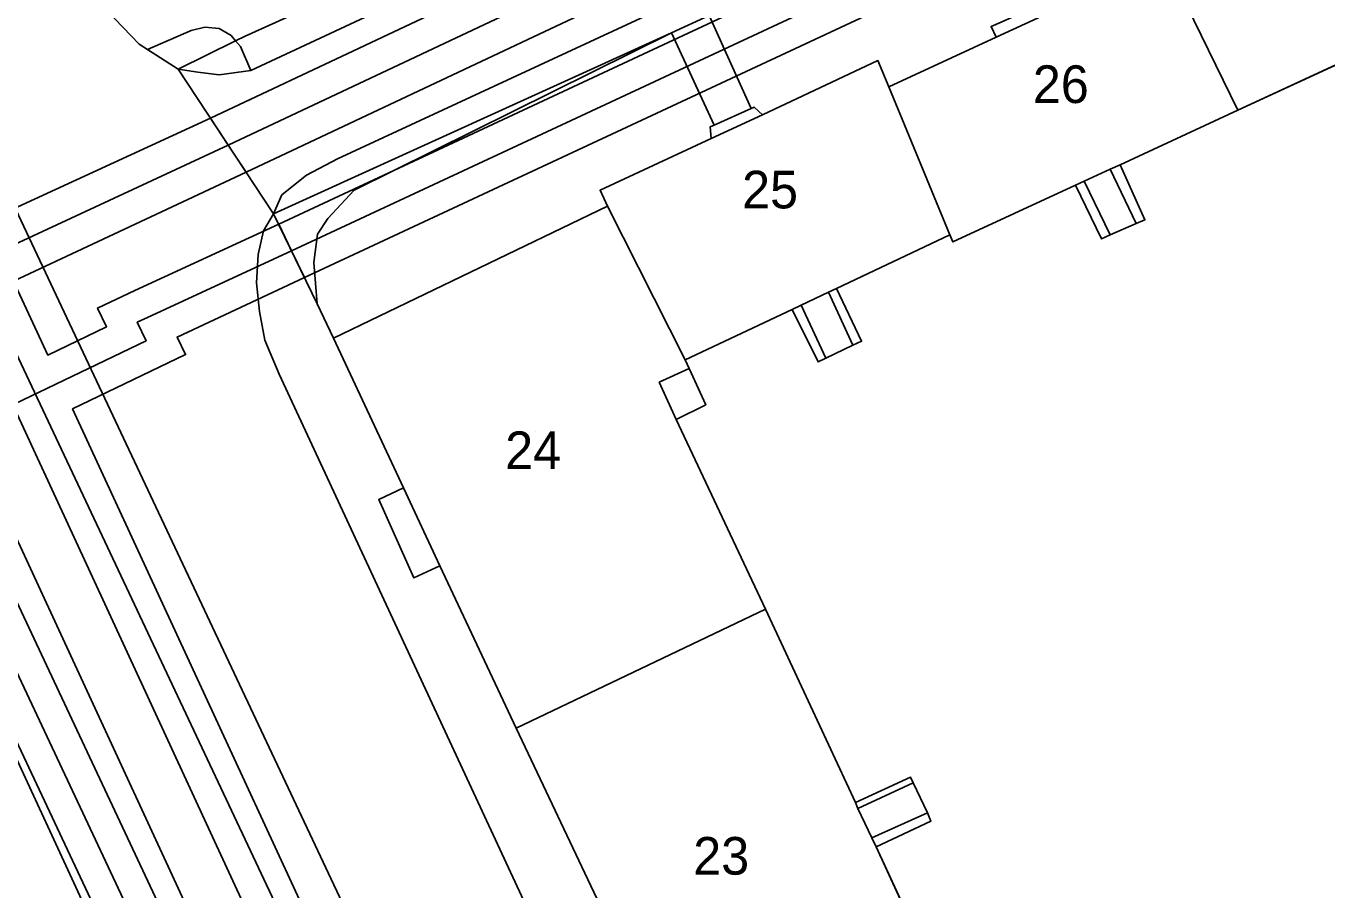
# Model space of a CAD drawing. Extents: x -264070 to -262271, y -1238894 to -1238141.
# Drawn here: x -263572.7 to -263503.5, y -1238761.9 to -1238716 of the extents above; entities that cross this region are included whole.
import ezdxf

# ---------------------------------------------------------------- set-up
doc = ezdxf.new("R2010")
doc.units = 0
for name, color, linetype in [('body_kn', 7, 'Continuous'), ('kladpar_druhypozemkov', 7, 'Continuous'), ('kladpar_hranice', 7, 'Continuous'), ('kladpar_parcelnecisla', 7, 'Continuous'), ('kladpar_plochy', 7, 'Continuous'), ('linie', 7, 'Continuous'), ('tarchy_linie', 7, 'Continuous'), ('zappar_hrandruhpozemk', 7, 'Continuous')]:
    doc.layers.add(name, color=color, linetype=linetype)

msp = doc.modelspace()

# ---------------------------------------------------------------- linework, layer by layer
at = {"layer": 'body_kn'}
for p, q in [((-263563.91, -1238716.26), (-263563.91, -1238716.26)), ((-263563.18, -1238716.09), (-263563.18, -1238716.09)), ((-263562.43, -1238716.17), (-263562.43, -1238716.17)), ((-263521.39, -1238716.06), (-263521.39, -1238716.06)), ((-263561.79, -1238716.54), (-263561.79, -1238716.54)), ((-263561.55, -1238716.82), (-263561.55, -1238716.82)), ((-263561.55, -1238716.82), (-263561.55, -1238716.82)), ((-263561.04, -1238716.56), (-263561.04, -1238716.56)), ((-263538.39, -1238716.39), (-263538.39, -1238716.39)), ((-263538.39, -1238716.39), (-263538.39, -1238716.39)), ((-263521.12, -1238716.63), (-263521.12, -1238716.63)), ((-263521.12, -1238716.63), (-263521.12, -1238716.63)), ((-263566.68, -1238716.99), (-263566.68, -1238716.99)), ((-263566.23, -1238717.28), (-263566.23, -1238717.28)), ((-263561.29, -1238717.12), (-263561.29, -1238717.12)), ((-263564.6, -1238718.33), (-263564.6, -1238718.33)), ((-263527.41, -1238717.87), (-263527.41, -1238717.87)), ((-263563.56, -1238718.48), (-263563.56, -1238718.48)), ((-263562.42, -1238718.63), (-263562.42, -1238718.63)), ((-263560.74, -1238718.4), (-263560.74, -1238718.4)), ((-263560.74, -1238718.4), (-263560.74, -1238718.4)), ((-263526.83, -1238719.26), (-263526.83, -1238719.26)), ((-263534.15, -1238720.41), (-263534.15, -1238720.41)), ((-263534.15, -1238720.41), (-263534.15, -1238720.41)), ((-263533.98, -1238720.34), (-263533.98, -1238720.34)), ((-263562.89, -1238720.92), (-263562.89, -1238720.92)), ((-263562.89, -1238720.92), (-263562.89, -1238720.92)), ((-263533.55, -1238720.74), (-263533.55, -1238720.74)), ((-263508.28, -1238720.5), (-263508.28, -1238720.5)), ((-263536.32, -1238721.38), (-263536.32, -1238721.38)), ((-263536.11, -1238721.29), (-263536.11, -1238721.29)), ((-263536.11, -1238721.29), (-263536.11, -1238721.29)), ((-263561.94, -1238722.36), (-263561.94, -1238722.36)), ((-263536.27, -1238722.01), (-263536.27, -1238722.01)), ((-263536.27, -1238722.01), (-263536.27, -1238722.01)), ((-263556.13, -1238723.09), (-263556.13, -1238723.09)), ((-263560.99, -1238723.79), (-263560.99, -1238723.79)), ((-263515.07, -1238723.64), (-263515.07, -1238723.64)), ((-263514.54, -1238723.4), (-263514.54, -1238723.4)), ((-263557.78, -1238723.96), (-263557.78, -1238723.96)), ((-263516.9, -1238724.49), (-263516.9, -1238724.49)), ((-263516.9, -1238724.49), (-263516.9, -1238724.49)), ((-263516.45, -1238724.28), (-263516.45, -1238724.28)), ((-263559.1, -1238725), (-263559.1, -1238725)), ((-263555.24, -1238724.76), (-263555.24, -1238724.76)), ((-263542.18, -1238724.76), (-263542.18, -1238724.76)), ((-263541.78, -1238725.6), (-263541.78, -1238725.6)), ((-263541.78, -1238725.6), (-263541.78, -1238725.6)), ((-263559.53, -1238726), (-263559.53, -1238726)), ((-263559.53, -1238726), (-263559.53, -1238726)), ((-263559.26, -1238726.56), (-263559.26, -1238726.56)), ((-263556.64, -1238726.26), (-263556.64, -1238726.26)), ((-263513.68, -1238726.52), (-263513.68, -1238726.52)), ((-263513.22, -1238726.33), (-263513.22, -1238726.33)), ((-263560.07, -1238726.92), (-263560.07, -1238726.92)), ((-263557.19, -1238727.09), (-263557.19, -1238727.09)), ((-263523.58, -1238727.12), (-263523.58, -1238727.12)), ((-263515.53, -1238727.34), (-263515.53, -1238727.34)), ((-263515.06, -1238727.13), (-263515.06, -1238727.13)), ((-263558.58, -1238727.98), (-263558.58, -1238727.98)), ((-263523.42, -1238727.5), (-263523.42, -1238727.5)), ((-263560.35, -1238728.17), (-263560.35, -1238728.17)), ((-263557.4, -1238728.59), (-263557.4, -1238728.59)), ((-263557.89, -1238729.4), (-263557.89, -1238729.4)), ((-263566.9, -1238730.09), (-263566.9, -1238730.09)), ((-263560.44, -1238729.68), (-263560.44, -1238729.68)), ((-263529.61, -1238729.98), (-263529.61, -1238729.98)), ((-263557.22, -1238730.79), (-263557.22, -1238730.79)), ((-263530.03, -1238730.17), (-263530.03, -1238730.17)), ((-263568.89, -1238731.02), (-263568.89, -1238731.02)), ((-263560.28, -1238731.2), (-263560.28, -1238731.2)), ((-263531.96, -1238731.09), (-263531.96, -1238731.09)), ((-263531.96, -1238731.09), (-263531.96, -1238731.09)), ((-263531.49, -1238730.87), (-263531.49, -1238730.87)), ((-263568.41, -1238732.01), (-263568.41, -1238732.01)), ((-263566.78, -1238731.77), (-263566.78, -1238731.77)), ((-263566.23, -1238731.51), (-263566.23, -1238731.51)), ((-263566.31, -1238732.75), (-263566.31, -1238732.75)), ((-263564.66, -1238732.56), (-263564.66, -1238732.56)), ((-263559.99, -1238732.73), (-263559.99, -1238732.73)), ((-263556.35, -1238732.61), (-263556.35, -1238732.61)), ((-263528.28, -1238732.78), (-263528.28, -1238732.78)), ((-263571.54, -1238733.51), (-263571.54, -1238733.51)), ((-263564.21, -1238733.49), (-263564.21, -1238733.49)), ((-263528.74, -1238732.99), (-263528.74, -1238732.99)), ((-263537.65, -1238733.76), (-263537.65, -1238733.76)), ((-263537.44, -1238734.23), (-263537.44, -1238734.23)), ((-263530.59, -1238733.88), (-263530.59, -1238733.88)), ((-263530.17, -1238733.68), (-263530.17, -1238733.68)), ((-263559.24, -1238734.53), (-263559.24, -1238734.53)), ((-263539.03, -1238734.96), (-263539.03, -1238734.96)), ((-263536.56, -1238736.15), (-263536.56, -1238736.15)), ((-263570.22, -1238736.37), (-263570.22, -1238736.37)), ((-263538.14, -1238736.93), (-263538.14, -1238736.93)), ((-263538.14, -1238736.93), (-263538.14, -1238736.93)), ((-263553.94, -1238741.18), (-263553.94, -1238741.18)), ((-263552.62, -1238740.57), (-263552.62, -1238740.57)), ((-263552.62, -1238740.57), (-263552.62, -1238740.57)), ((-263550.69, -1238744.72), (-263550.69, -1238744.72)), ((-263552.07, -1238745.35), (-263552.07, -1238745.35)), ((-263533.38, -1238747.01), (-263533.38, -1238747.01)), ((-263546.63, -1238753.33), (-263546.63, -1238753.33)), ((-263525.68, -1238755.94), (-263525.68, -1238755.94)), ((-263525.53, -1238756.24), (-263525.53, -1238756.24)), ((-263528.6, -1238757.28), (-263528.6, -1238757.28)), ((-263528.6, -1238757.28), (-263528.6, -1238757.28)), ((-263528.47, -1238757.61), (-263528.47, -1238757.61)), ((-263528.47, -1238757.61), (-263528.47, -1238757.61)), ((-263524.78, -1238757.83), (-263524.78, -1238757.83)), ((-263524.59, -1238758.27), (-263524.59, -1238758.27)), ((-263527.74, -1238759.17), (-263527.74, -1238759.17)), ((-263527.51, -1238759.64), (-263527.51, -1238759.64)), ((-263527.51, -1238759.64), (-263527.51, -1238759.64))]:
    msp.add_line(p, q, dxfattribs=at)
at = {"layer": 'kladpar_druhypozemkov'}
for p, q in [((-263517.42, -1238718.17), (-263517.42, -1238718.17)), ((-263532.97, -1238724.01), (-263532.97, -1238724.01)), ((-263545.62, -1238737.59), (-263545.62, -1238737.59)), ((-263535.61, -1238758.99), (-263535.61, -1238758.99))]:
    msp.add_line(p, q, dxfattribs=at)
at = {"layer": 'kladpar_hranice'}
for points in [[(-263494.22, -1238696.17), (-263506.95, -1238701.99), (-263508.78, -1238702.83), (-263521.77, -1238708.78), (-263523.71, -1238709.67), (-263536.38, -1238715.47), (-263538.39, -1238716.39), (-263559.53, -1238726), (-263564.6, -1238718.33), (-263561.55, -1238716.82), (-263561.04, -1238716.56), (-263558.88, -1238715.6), (-263500.65, -1238688.35)], [(-263497.34, -1238705.68), (-263492.42, -1238716.69), (-263495.53, -1238718.17), (-263495.91, -1238717.38), (-263500.57, -1238719.64), (-263500.8, -1238719.15), (-263501.61, -1238717.42), (-263508.28, -1238720.5), (-263512.18, -1238712.51), (-263506.11, -1238709.72), (-263506.53, -1238708.91), (-263506.08, -1238708.72), (-263504.32, -1238707.95), (-263504.04, -1238707.83), (-263503.7, -1238708.6), (-263497.34, -1238705.68)], [(-263518.96, -1238714.98), (-263518.7, -1238715.51), (-263512.18, -1238712.51), (-263508.28, -1238720.5), (-263514.54, -1238723.4), (-263513.22, -1238726.33), (-263513.68, -1238726.52), (-263515.06, -1238727.13), (-263515.53, -1238727.34), (-263516.9, -1238724.49), (-263523.42, -1238727.5), (-263523.58, -1238727.12), (-263526.83, -1238719.26), (-263521.12, -1238716.63), (-263521.39, -1238716.06), (-263520.86, -1238715.83), (-263518.96, -1238714.98)], [(-263558.88, -1238715.6), (-263561.04, -1238716.56), (-263561.55, -1238716.82), (-263564.6, -1238718.33), (-263559.53, -1238726), (-263557.22, -1238730.79), (-263556.35, -1238732.61), (-263552.62, -1238740.57), (-263553.94, -1238741.18), (-263552.07, -1238745.35), (-263550.69, -1238744.72), (-263546.63, -1238753.33), (-263542.19, -1238762.72)], [(-263520.86, -1238715.83), (-263521.39, -1238716.06), (-263521.12, -1238716.63), (-263526.83, -1238719.26), (-263527.41, -1238717.87), (-263533.55, -1238720.74), (-263533.98, -1238720.34), (-263534.15, -1238720.41), (-263536.11, -1238721.29), (-263536.32, -1238721.38), (-263536.27, -1238722.01), (-263542.18, -1238724.76), (-263541.78, -1238725.6), (-263556.35, -1238732.61), (-263557.22, -1238730.79), (-263559.53, -1238726), (-263538.39, -1238716.39), (-263536.38, -1238715.47)], [(-263524.44, -1238766.26), (-263527.51, -1238759.64), (-263524.59, -1238758.27), (-263524.78, -1238757.83), (-263525.53, -1238756.24), (-263525.68, -1238755.94), (-263528.6, -1238757.28), (-263533.38, -1238747.01), (-263538.14, -1238736.93), (-263536.56, -1238736.15), (-263537.44, -1238734.23), (-263537.65, -1238733.76), (-263531.96, -1238731.09), (-263530.59, -1238733.88), (-263530.17, -1238733.68), (-263528.74, -1238732.99), (-263528.28, -1238732.78), (-263529.61, -1238729.98), (-263523.58, -1238727.12), (-263523.42, -1238727.5), (-263516.9, -1238724.49), (-263515.53, -1238727.34), (-263515.06, -1238727.13), (-263513.68, -1238726.52), (-263513.22, -1238726.33), (-263514.54, -1238723.4), (-263508.28, -1238720.5), (-263501.61, -1238717.42)], [(-263534.15, -1238720.41), (-263533.98, -1238720.34), (-263533.55, -1238720.74), (-263527.41, -1238717.87), (-263526.83, -1238719.26), (-263523.58, -1238727.12), (-263529.61, -1238729.98), (-263528.28, -1238732.78), (-263528.74, -1238732.99), (-263530.17, -1238733.68), (-263530.59, -1238733.88), (-263531.96, -1238731.09), (-263537.65, -1238733.76), (-263541.78, -1238725.6), (-263542.18, -1238724.76), (-263536.27, -1238722.01), (-263536.32, -1238721.38), (-263536.11, -1238721.29), (-263534.15, -1238720.41)], [(-263541.78, -1238725.6), (-263537.65, -1238733.76), (-263537.44, -1238734.23), (-263536.56, -1238736.15), (-263538.14, -1238736.93), (-263533.38, -1238747.01), (-263546.63, -1238753.33), (-263550.69, -1238744.72), (-263552.07, -1238745.35), (-263553.94, -1238741.18), (-263552.62, -1238740.57), (-263556.35, -1238732.61), (-263541.78, -1238725.6)], [(-263528.6, -1238757.28), (-263525.68, -1238755.94), (-263525.53, -1238756.24), (-263524.78, -1238757.83), (-263524.59, -1238758.27), (-263527.51, -1238759.64), (-263524.44, -1238766.26), (-263526.08, -1238766.98), (-263537.45, -1238772.42), (-263540.23, -1238766.81), (-263541.68, -1238767.54), (-263543.64, -1238763.42), (-263542.19, -1238762.72), (-263546.63, -1238753.33), (-263533.38, -1238747.01), (-263528.6, -1238757.28)]]:
    msp.add_lwpolyline(points, dxfattribs=at)
at = {"layer": 'kladpar_plochy'}
for p, q in [((-263508.28, -1238720.5), (-263501.61, -1238717.42)), ((-263514.54, -1238723.4), (-263508.28, -1238720.5)), ((-263513.22, -1238726.33), (-263514.54, -1238723.4)), ((-263523.42, -1238727.5), (-263516.9, -1238724.49)), ((-263516.9, -1238724.49), (-263515.53, -1238727.34)), ((-263515.06, -1238727.13), (-263513.68, -1238726.52)), ((-263513.68, -1238726.52), (-263513.22, -1238726.33)), ((-263529.61, -1238729.98), (-263523.58, -1238727.12)), ((-263523.58, -1238727.12), (-263523.42, -1238727.5)), ((-263515.53, -1238727.34), (-263515.06, -1238727.13)), ((-263528.28, -1238732.78), (-263529.61, -1238729.98)), ((-263537.65, -1238733.76), (-263531.96, -1238731.09)), ((-263531.96, -1238731.09), (-263530.59, -1238733.88)), ((-263528.74, -1238732.99), (-263528.28, -1238732.78)), ((-263530.17, -1238733.68), (-263528.74, -1238732.99)), ((-263537.44, -1238734.23), (-263537.65, -1238733.76)), ((-263536.56, -1238736.15), (-263537.44, -1238734.23)), ((-263530.59, -1238733.88), (-263530.17, -1238733.68)), ((-263538.14, -1238736.93), (-263536.56, -1238736.15)), ((-263533.38, -1238747.01), (-263538.14, -1238736.93)), ((-263528.6, -1238757.28), (-263533.38, -1238747.01)), ((-263525.68, -1238755.94), (-263528.6, -1238757.28)), ((-263525.53, -1238756.24), (-263525.68, -1238755.94)), ((-263524.78, -1238757.83), (-263525.53, -1238756.24)), ((-263527.51, -1238759.64), (-263524.59, -1238758.27)), ((-263524.59, -1238758.27), (-263524.78, -1238757.83)), ((-263524.44, -1238766.26), (-263527.51, -1238759.64))]:
    msp.add_line(p, q, dxfattribs=at)
for points in [[(-263494.22, -1238696.17), (-263506.95, -1238701.99), (-263508.78, -1238702.83), (-263521.77, -1238708.78), (-263523.71, -1238709.67), (-263536.38, -1238715.47), (-263538.39, -1238716.39), (-263559.53, -1238726), (-263564.6, -1238718.33), (-263561.55, -1238716.82), (-263561.04, -1238716.56), (-263558.88, -1238715.6), (-263500.65, -1238688.35)], [(-263558.88, -1238715.6), (-263561.04, -1238716.56), (-263561.55, -1238716.82), (-263564.6, -1238718.33), (-263559.53, -1238726), (-263557.22, -1238730.79), (-263556.35, -1238732.61), (-263552.62, -1238740.57), (-263553.94, -1238741.18), (-263552.07, -1238745.35), (-263550.69, -1238744.72), (-263546.63, -1238753.33), (-263542.19, -1238762.72)], [(-263520.86, -1238715.83), (-263521.39, -1238716.06), (-263521.12, -1238716.63), (-263526.83, -1238719.26), (-263527.41, -1238717.87), (-263533.55, -1238720.74), (-263533.98, -1238720.34), (-263534.15, -1238720.41), (-263536.11, -1238721.29), (-263536.32, -1238721.38), (-263536.27, -1238722.01), (-263542.18, -1238724.76), (-263541.78, -1238725.6), (-263556.35, -1238732.61), (-263557.22, -1238730.79), (-263559.53, -1238726), (-263538.39, -1238716.39), (-263536.38, -1238715.47)]]:
    msp.add_lwpolyline(points, dxfattribs=at)
for points in [[(-263497.34, -1238705.68), (-263492.42, -1238716.69), (-263495.53, -1238718.17), (-263495.91, -1238717.38), (-263500.57, -1238719.64), (-263500.8, -1238719.15), (-263501.61, -1238717.42), (-263508.28, -1238720.5), (-263512.18, -1238712.51), (-263506.11, -1238709.72), (-263506.53, -1238708.91), (-263506.08, -1238708.72), (-263504.32, -1238707.95), (-263504.04, -1238707.83), (-263503.7, -1238708.6)], [(-263518.96, -1238714.98), (-263518.7, -1238715.51), (-263512.18, -1238712.51), (-263508.28, -1238720.5), (-263514.54, -1238723.4), (-263513.22, -1238726.33), (-263513.68, -1238726.52), (-263515.06, -1238727.13), (-263515.53, -1238727.34), (-263516.9, -1238724.49), (-263523.42, -1238727.5), (-263523.58, -1238727.12), (-263526.83, -1238719.26), (-263521.12, -1238716.63), (-263521.39, -1238716.06), (-263520.86, -1238715.83)], [(-263534.15, -1238720.41), (-263533.98, -1238720.34), (-263533.55, -1238720.74), (-263527.41, -1238717.87), (-263526.83, -1238719.26), (-263523.58, -1238727.12), (-263529.61, -1238729.98), (-263528.28, -1238732.78), (-263528.74, -1238732.99), (-263530.17, -1238733.68), (-263530.59, -1238733.88), (-263531.96, -1238731.09), (-263537.65, -1238733.76), (-263541.78, -1238725.6), (-263542.18, -1238724.76), (-263536.27, -1238722.01), (-263536.32, -1238721.38), (-263536.11, -1238721.29)], [(-263541.78, -1238725.6), (-263537.65, -1238733.76), (-263537.44, -1238734.23), (-263536.56, -1238736.15), (-263538.14, -1238736.93), (-263533.38, -1238747.01), (-263546.63, -1238753.33), (-263550.69, -1238744.72), (-263552.07, -1238745.35), (-263553.94, -1238741.18), (-263552.62, -1238740.57), (-263556.35, -1238732.61)], [(-263528.6, -1238757.28), (-263525.68, -1238755.94), (-263525.53, -1238756.24), (-263524.78, -1238757.83), (-263524.59, -1238758.27), (-263527.51, -1238759.64), (-263524.44, -1238766.26), (-263526.08, -1238766.98), (-263537.45, -1238772.42), (-263540.23, -1238766.81), (-263541.68, -1238767.54), (-263543.64, -1238763.42), (-263542.19, -1238762.72), (-263546.63, -1238753.33), (-263533.38, -1238747.01)]]:
    msp.add_lwpolyline(points, close=True, dxfattribs=at)
at = {"layer": 'linie'}
for p, q in [((-263689.35, -1238479.53), (-263551.75, -1238771.36)), ((-263554.69, -1238772.72), (-263692.34, -1238480.82))]:
    msp.add_line(p, q, dxfattribs=at)
at = {"layer": 'tarchy_linie'}
msp.add_line((-263453.43, -1238678.93), (-263558.58, -1238727.98), dxfattribs=at)
for points in [[(-263660.58, -1238602.63), (-263651.39, -1238621.79), (-263641.71, -1238630.62), (-263588.89, -1238740.14), (-263579.02, -1238737.95), (-263577.41, -1238737.07), (-263576.98, -1238736.9), (-263576.61, -1238737.68), (-263575.52, -1238737.16), (-263566.31, -1238732.75), (-263566.78, -1238731.77), (-263566.23, -1238731.51), (-263558.58, -1238727.98)], [(-263709.12, -1238667.95), (-263707.52, -1238641.35), (-263681.4, -1238629.12), (-263661.53, -1238620.2), (-263640.3, -1238637.56), (-263618.59, -1238683.83), (-263593.48, -1238736.77), (-263576.63, -1238729.18), (-263561.94, -1238722.36)], [(-263464.38, -1238637.74), (-263448.21, -1238668.9), (-263480.4, -1238684.12), (-263521.15, -1238703.15), (-263561.94, -1238722.36)], [(-263454.53, -1238681.18), (-263557.89, -1238729.4), (-263558.58, -1238727.98), (-263559.26, -1238726.56), (-263456.12, -1238678.44)], [(-263562.89, -1238720.92), (-263521.87, -1238701.61), (-263481.12, -1238682.58)], [(-263479.68, -1238685.66), (-263520.43, -1238704.69), (-263560.99, -1238723.79), (-263561.94, -1238722.36), (-263562.89, -1238720.92)], [(-263577.37, -1238727.59), (-263562.89, -1238720.92), (-263561.94, -1238722.36), (-263560.99, -1238723.79), (-263573.36, -1238729.59), (-263571.54, -1238733.51), (-263568.41, -1238732.01), (-263568.89, -1238731.02), (-263566.9, -1238730.09), (-263559.26, -1238726.56), (-263558.58, -1238727.98), (-263557.89, -1238729.4), (-263564.66, -1238732.56), (-263564.21, -1238733.49), (-263570.22, -1238736.37), (-263550.85, -1238778.24), (-263535.79, -1238775.92), (-263535.55, -1238776.43), (-263534.55, -1238778.56), (-263533.3, -1238781.2), (-263554.17, -1238784.42), (-263575.27, -1238738.79)], [(-263576.63, -1238729.18), (-263552.51, -1238781.33), (-263534.55, -1238778.56)], [(-263579.02, -1238737.95), (-263550.07, -1238799.58), (-263554.4, -1238810.89), (-263554.47, -1238811.18), (-263557.44, -1238810.42), (-263557.92, -1238810.24), (-263558.18, -1238811.03)], [(-263576.59, -1238739.41), (-263548.36, -1238799.52), (-263552.93, -1238811.45), (-263555.94, -1238811.21), (-263558.18, -1238811.03), (-263560.51, -1238810.84), (-263559.56, -1238810.18), (-263558.9, -1238808.19), (-263555.54, -1238809.45), (-263551.78, -1238799.64), (-263579.93, -1238739.74)]]:
    msp.add_lwpolyline(points, dxfattribs=at)
at = {"layer": 'zappar_hrandruhpozemk'}
for p, q in [((-263536.38, -1238715.47), (-263534.15, -1238720.41)), ((-263521.12, -1238716.63), (-263518.7, -1238715.51)), ((-263563.91, -1238716.26), (-263566.23, -1238717.28)), ((-263561.55, -1238716.82), (-263561.29, -1238717.12)), ((-263538.39, -1238716.39), (-263555.24, -1238724.76)), ((-263536.11, -1238721.29), (-263538.39, -1238716.39)), ((-263561.29, -1238717.12), (-263560.74, -1238718.4)), ((-263536.27, -1238722.01), (-263533.55, -1238720.74)), ((-263516.45, -1238724.28), (-263515.07, -1238723.64)), ((-263515.07, -1238723.64), (-263514.54, -1238723.4)), ((-263515.07, -1238723.64), (-263513.68, -1238726.52)), ((-263516.9, -1238724.49), (-263516.45, -1238724.28)), ((-263516.45, -1238724.28), (-263515.06, -1238727.13)), ((-263555.24, -1238724.76), (-263556.64, -1238726.26)), ((-263530.03, -1238730.17), (-263529.61, -1238729.98)), ((-263531.49, -1238730.87), (-263530.03, -1238730.17)), ((-263530.03, -1238730.17), (-263528.74, -1238732.99)), ((-263531.96, -1238731.09), (-263531.49, -1238730.87)), ((-263531.49, -1238730.87), (-263530.17, -1238733.68)), ((-263559.99, -1238732.73), (-263559.24, -1238734.53)), ((-263539.03, -1238734.96), (-263537.44, -1238734.23)), ((-263559.24, -1238734.53), (-263542.59, -1238770.35)), ((-263538.14, -1238736.93), (-263539.03, -1238734.96)), ((-263552.62, -1238740.57), (-263550.69, -1238744.72)), ((-263528.47, -1238757.61), (-263528.6, -1238757.28)), ((-263527.74, -1238759.17), (-263524.78, -1238757.83)), ((-263527.51, -1238759.64), (-263527.74, -1238759.17))]:
    msp.add_line(p, q, dxfattribs=at)
for points in [[(-263456.49, -1238669.69), (-263500.38, -1238690.24), (-263560.74, -1238718.4)], [(-263556.13, -1238723.09), (-263505.88, -1238699.77), (-263451.6, -1238674.47)], [(-263568.4, -1238715.2), (-263566.68, -1238716.99), (-263566.23, -1238717.28), (-263564.6, -1238718.33)], [(-263561.55, -1238716.82), (-263561.79, -1238716.54), (-263562.43, -1238716.17), (-263563.18, -1238716.09), (-263563.91, -1238716.26)], [(-263560.74, -1238718.4), (-263562.42, -1238718.63), (-263563.56, -1238718.48), (-263564.6, -1238718.33)], [(-263559.53, -1238726), (-263559.1, -1238725), (-263557.78, -1238723.96), (-263556.13, -1238723.09)], [(-263606.85, -1238725.97), (-263595.99, -1238748.03), (-263583.12, -1238741.94), (-263581.87, -1238741.35), (-263581.1, -1238741.07), (-263580.28, -1238741.02), (-263579.65, -1238741.37), (-263579.17, -1238742.07), (-263564.57, -1238773.64)], [(-263559.53, -1238726), (-263560.07, -1238726.92), (-263560.35, -1238728.17), (-263560.44, -1238729.68), (-263560.28, -1238731.2), (-263559.99, -1238732.73)], [(-263556.64, -1238726.26), (-263557.19, -1238727.09), (-263557.4, -1238728.59), (-263557.22, -1238730.79)], [(-263527.74, -1238759.17), (-263528.47, -1238757.61), (-263525.53, -1238756.24)]]:
    msp.add_lwpolyline(points, dxfattribs=at)

# ---------------------------------------------------------------- texts
at = {"layer": 'kladpar_parcelnecisla'}
for s, p in [('26', (-263519.175, -1238720.12)), ('25', (-263534.63, -1238725.72)), ('24', (-263547.225, -1238739.57)), ('23', (-263537.227, -1238761.12))]:
    msp.add_text(s, height=2, dxfattribs=at).set_placement(p)

doc.saveas('drawing.dxf')
